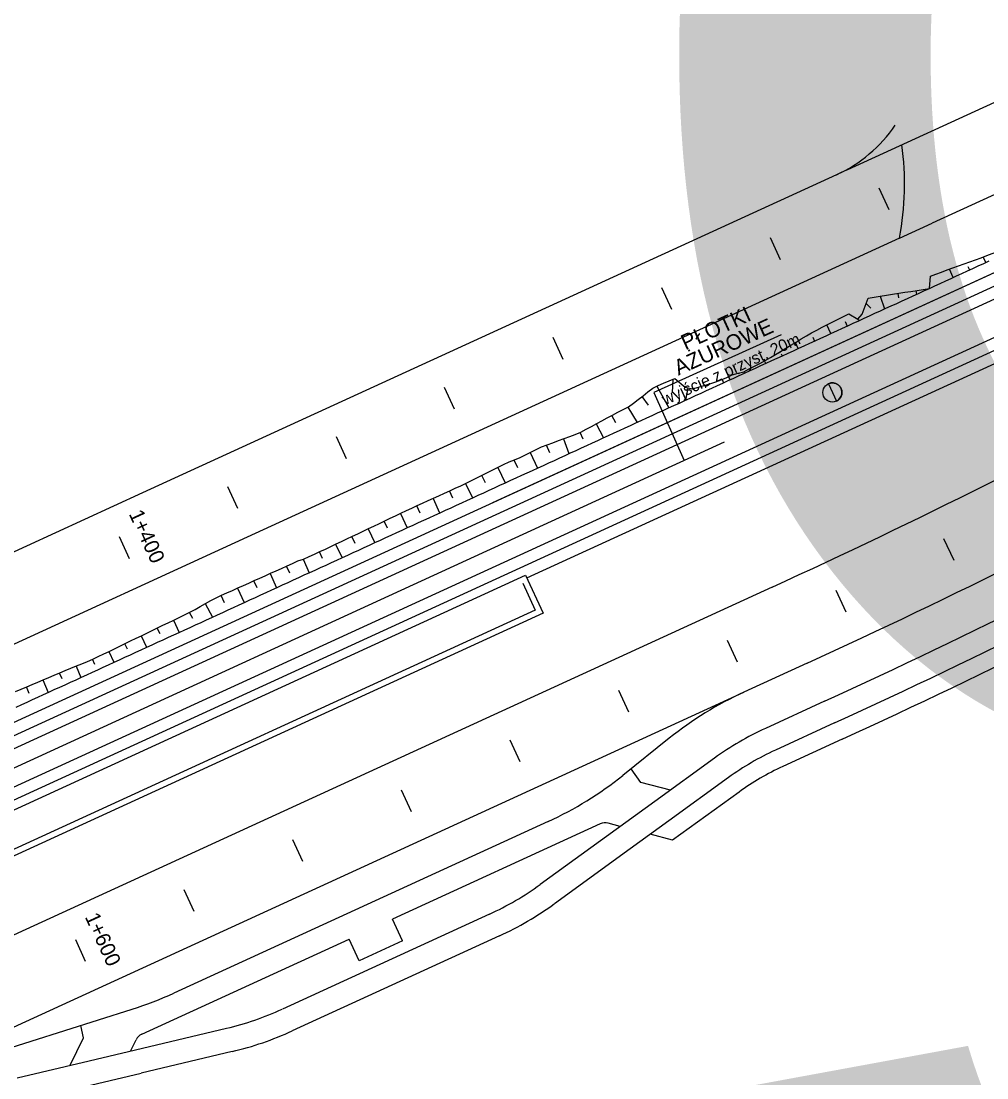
# Model space of a CAD drawing. Extents: x 6503541 to 6503743, y 5888004 to 5888145.
# Drawn here: x 6503628.089 to 6503630.027, y 5888065.623 to 5888067.743 of the extents above; entities that cross this region are included whole.
import ezdxf

# ---------------------------------------------------------------- set-up
doc = ezdxf.new("R2010")
doc.units = 0
doc.layers.add('12', color=7, linetype='Continuous')

msp = doc.modelspace()

# ---------------------------------------------------------------- linework, layer by layer
at = {"layer": '12'}
for p, q in [((6503624.2939, 5888064.5761), (6503641.7343, 5888072.5724)), ((6503624.3039, 5888064.5543), (6503641.7443, 5888072.5505)), ((6503624.3329, 5888064.491), (6503641.7733, 5888072.4873)), ((6503624.3429, 5888064.4692), (6503641.7833, 5888072.4655)), ((6503629.1042, 5888066.6258), (6503636.0437, 5888069.8075)), ((6503627.508, 5888066.0761), (6503634.4475, 5888069.2578)), ((6503634.4475, 5888069.2578), (6503629.0351, 5888066.7763)), ((6503629.7486, 5888067.4454), (6503630.3121, 5888067.7037)), ((6503630.1565, 5888067.4475), (6503629.9174, 5888067.3379)), ((6503629.7256, 5888067.4348), (6503628.333, 5888066.7963)), ((6503629.7486, 5888067.4454), (6503629.7256, 5888067.4348)), ((6503629.852, 5888067.3079), (6503629.9174, 5888067.3379)), ((6503629.852, 5888067.3079), (6503628.543, 5888066.7078)), ((6503630.0253, 5888067.2588), (6503630.0202, 5888067.27)), ((6503629.9599, 5888067.2288), (6503629.9522, 5888067.2454)), ((6503629.9894, 5888067.2508), (6503629.9926, 5888067.2438)), ((6503629.8134, 5888067.1911), (6503629.8217, 5888067.1655)), ((6503629.8504, 5888067.188), (6503629.849, 5888067.1968)), ((6503629.8845, 5888067.2024), (6503629.8858, 5888067.1948)), ((6503629.9119, 5888067.2069), (6503629.9119, 5888067.2068)), ((6503629.7946, 5888067.167), (6503629.785, 5888067.1767)), ((6503629.7144, 5888067.1162), (6503629.7064, 5888067.1336)), ((6503629.7428, 5888067.1406), (6503629.7471, 5888067.1312)), ((6503629.7685, 5888067.1453), (6503629.7717, 5888067.1425)), ((6503629.6145, 5888067.1139), (6503629.359, 5888066.9977)), ((6503629.678, 5888067.1092), (6503629.6816, 5888067.1012)), ((6503629.6489, 5888067.0862), (6503629.6433, 5888067.0984)), ((6503629.6142, 5888067.0755), (6503629.6162, 5888067.0712)), ((6503629.5835, 5888067.0562), (6503629.5811, 5888067.0614)), ((6503629.3961, 5888066.9971), (6503629.3978, 5888067.0246)), ((6503629.4961, 5888067.024), (6503629.4985, 5888067.0173)), ((6503629.5303, 5888067.0346), (6503629.5295, 5888067.0369)), ((6503629.5398, 5888067.0395), (6503629.5405, 5888067.0365)), ((6503629.3647, 5888067.0107), (6503629.3889, 5888066.967)), ((6503629.4274, 5888067.0075), (6503629.4226, 5888066.9825)), ((6503629.4633, 5888067.0072), (6503629.462, 5888067.0126)), ((6503629.3484, 5888066.9722), (6503629.3354, 5888066.9899)), ((6503629.359, 5888066.9977), (6503629.42, 5888066.8617)), ((6503629.3067, 5888066.9682), (6503629.3256, 5888066.938)), ((6503629.2825, 5888066.9369), (6503629.2746, 5888066.9519)), ((6503629.2173, 5888066.9045), (6503629.2112, 5888066.9178)), ((6503629.243, 5888066.9348), (6503629.2579, 5888066.907)), ((6503629.0647, 5888066.6988), (6503629.501, 5888066.8988)), ((6503629.1776, 5888066.9051), (6503629.1887, 5888066.8752)), ((6503629.111, 5888066.8778), (6503629.1256, 5888066.8463)), ((6503629.1503, 5888066.8766), (6503629.1438, 5888066.8925)), ((6503629.0857, 5888066.8468), (6503629.0785, 5888066.8624)), ((6503629.021, 5888066.8166), (6503629.0135, 5888066.8315)), ((6503629.0457, 5888066.8476), (6503629.0605, 5888066.8164)), ((6503628.9813, 5888066.8154), (6503628.9952, 5888066.7865)), ((6503628.333, 5888066.7963), (6503627.4221, 5888066.3787)), ((6503628.9553, 5888066.7858), (6503628.9486, 5888066.8003)), ((6503628.8898, 5888066.7559), (6503628.8831, 5888066.7705)), ((6503628.9159, 5888066.7854), (6503628.9291, 5888066.7562)), ((6503628.8505, 5888066.7552), (6503628.8641, 5888066.7264)), ((6503628.8247, 5888066.7256), (6503628.818, 5888066.7398)), ((6503628.543, 5888066.7078), (6503627.4485, 5888066.2059)), ((6503628.7594, 5888066.6952), (6503628.7529, 5888066.7089)), ((6503628.7854, 5888066.7244), (6503628.7987, 5888066.6964)), ((6503627.5425, 5888066.0009), (6503629.0647, 5888066.6988)), ((6503628.7204, 5888066.6935), (6503628.7332, 5888066.6664)), ((6503628.6551, 5888066.6632), (6503628.6669, 5888066.636)), ((6503628.6941, 5888066.6647), (6503628.6878, 5888066.6782)), ((6503628.6281, 5888066.6352), (6503628.6219, 5888066.6495)), ((6503627.5745, 5888065.9311), (6503629.1017, 5888066.6312)), ((6503627.5745, 5888065.9311), (6503629.1017, 5888066.6312)), ((6503628.5627, 5888066.6056), (6503628.5562, 5888066.62)), ((6503628.5891, 5888066.6348), (6503628.6019, 5888066.6062)), ((6503629.1017, 5888066.6312), (6503629.1367, 5888066.5549)), ((6503629.1017, 5888066.6312), (6503629.1367, 5888066.5549)), ((6503629.5967, 5888066.6074), (6503627.6695, 5888065.7238)), ((6503628.5234, 5888066.6053), (6503628.5365, 5888066.5762)), ((6503629.0958, 5888066.6153), (6503629.1208, 5888066.5608)), ((6503628.4975, 5888066.576), (6503628.4905, 5888066.5906)), ((6503629.1208, 5888066.5608), (6503627.6263, 5888065.8756)), ((6503629.1367, 5888066.5549), (6503627.6313, 5888065.8647)), ((6503628.4336, 5888066.5443), (6503628.4271, 5888066.5566)), ((6503628.4585, 5888066.5743), (6503628.473, 5888066.5471)), ((6503628.3947, 5888066.5409), (6503628.4065, 5888066.5166)), ((6503628.3681, 5888066.5134), (6503628.3624, 5888066.5252)), ((6503628.3029, 5888066.4827), (6503628.2976, 5888066.4938)), ((6503628.33, 5888066.5095), (6503628.3411, 5888066.4866)), ((6503628.2652, 5888066.4781), (6503628.2755, 5888066.4565)), ((6503628.1994, 5888066.4488), (6503628.209, 5888066.426)), ((6503628.2374, 5888066.452), (6503628.2327, 5888066.4627)), ((6503629.6667, 5888066.4547), (6503629.5398, 5888066.3965)), ((6503628.1712, 5888066.423), (6503628.1662, 5888066.4349)), ((6503628.1053, 5888066.3941), (6503628.0998, 5888066.4071)), ((6503628.133, 5888066.421), (6503628.1435, 5888066.396)), ((6503627.7604, 5888065.5807), (6503629.5398, 5888066.3965)), ((6503629.7017, 5888066.3783), (6503629.5829, 5888066.3238)), ((6503629.7217, 5888066.3347), (6503629.6029, 5888066.2802)), ((6503629.39, 5888066.3041), (6503629.2966, 5888066.2294)), ((6503629.7367, 5888066.302), (6503629.6179, 5888066.2475)), ((6503629.4807, 5888066.2642), (6503629.3608, 5888066.1772)), ((6503629.3331, 5888066.2155), (6503629.3133, 5888066.2428)), ((6503629.5089, 5888066.2253), (6503629.389, 5888066.1384)), ((6503629.3921, 5888066.1999), (6503629.3331, 5888066.2155)), ((6503629.53, 5888066.1962), (6503629.3967, 5888066.0995)), ((6503629.3608, 5888066.1772), (6503629.2831, 5888066.1209)), ((6503629.1469, 5888066.1371), (6503628.3955, 5888065.7926)), ((6503629.2511, 5888066.1321), (6503628.8348, 5888065.9412)), ((6503629.2916, 5888066.1271), (6503629.2672, 5888066.1335)), ((6503629.389, 5888066.1384), (6503629.3112, 5888066.082)), ((6503629.2831, 5888066.1209), (6503629.1311, 5888066.0107)), ((6503629.3967, 5888066.0995), (6503629.3517, 5888066.1113)), ((6503629.3112, 5888066.082), (6503629.1593, 5888065.9718)), ((6503629.029, 5888065.9511), (6503628.6134, 5888065.7605)), ((6503628.8548, 5888065.8976), (6503628.8348, 5888065.9412)), ((6503628.3313, 5888065.7104), (6503628.7476, 5888065.9012)), ((6503629.049, 5888065.9074), (6503628.6334, 5888065.7169)), ((6503628.7676, 5888065.8576), (6503628.7476, 5888065.9012)), ((6503628.8548, 5888065.8976), (6503628.7676, 5888065.8576)), ((6503627.8439, 5888065.6128), (6503628.312, 5888065.7605)), ((6503628.2146, 5888065.7027), (6503628.2087, 5888065.7279)), ((6503628.3189, 5888065.6788), (6503628.5016, 5888065.7221)), ((6503628.1878, 5888065.6478), (6503628.2146, 5888065.7027)), ((6503628.3086, 5888065.6764), (6503628.3197, 5888065.6991)), ((6503628.2255, 5888065.6567), (6503628.3189, 5888065.6788)), ((6503628.5127, 5888065.6754), (6503628.33, 5888065.6321)), ((6503628.0813, 5888065.6226), (6503628.2255, 5888065.6567)), ((6503628.0924, 5888065.5759), (6503628.33, 5888065.6321))]:
    msp.add_line(p, q, dxfattribs=at)
for points in [[(6503629.8312, 5888067.3644), (6503629.8112, 5888067.408)], [(6503629.6131, 5888067.2644), (6503629.5931, 5888067.308)], [(6503629.9119, 5888067.2069), (6503629.9139, 5888067.2313), (6503629.9252, 5888067.2355), (6503629.9365, 5888067.2396), (6503629.9478, 5888067.2438), (6503629.9591, 5888067.2479), (6503629.9704, 5888067.2521), (6503629.9817, 5888067.2562), (6503629.993, 5888067.2602), (6503630.0044, 5888067.2643), (6503630.0157, 5888067.2684), (6503630.027, 5888067.2725), (6503630.0383, 5888067.2766), (6503630.0497, 5888067.2807), (6503630.061, 5888067.2848), (6503630.0754, 5888067.2822)], [(6503628.0794, 5888066.3666), (6503628.0903, 5888066.3716), (6503628.1012, 5888066.3766), (6503628.1121, 5888066.3816), (6503628.123, 5888066.3866), (6503628.1339, 5888066.3916), (6503628.1448, 5888066.3966), (6503628.1557, 5888066.4016), (6503628.1666, 5888066.4066), (6503628.1775, 5888066.4116), (6503628.1884, 5888066.4166), (6503628.1994, 5888066.4216), (6503628.2103, 5888066.4266), (6503628.2212, 5888066.4316), (6503628.2321, 5888066.4366), (6503628.243, 5888066.4416), (6503628.2539, 5888066.4466), (6503628.2648, 5888066.4516), (6503628.2757, 5888066.4566), (6503628.2866, 5888066.4616), (6503628.2975, 5888066.4666), (6503628.3084, 5888066.4716), (6503628.3193, 5888066.4766), (6503628.3303, 5888066.4816), (6503628.3412, 5888066.4866), (6503628.3521, 5888066.4916), (6503628.363, 5888066.4966), (6503628.3739, 5888066.5016), (6503628.3848, 5888066.5066), (6503628.3957, 5888066.5116), (6503628.4066, 5888066.5166), (6503628.4175, 5888066.5216), (6503628.4284, 5888066.5266), (6503628.4393, 5888066.5316), (6503628.4502, 5888066.5366), (6503628.4611, 5888066.5417), (6503628.4721, 5888066.5467), (6503628.483, 5888066.5517), (6503628.4939, 5888066.5567), (6503628.5048, 5888066.5617), (6503628.5157, 5888066.5667), (6503628.5266, 5888066.5717), (6503628.5375, 5888066.5767), (6503628.5484, 5888066.5817), (6503628.5593, 5888066.5867), (6503628.5702, 5888066.5917), (6503628.5811, 5888066.5967), (6503628.592, 5888066.6017), (6503628.603, 5888066.6067), (6503628.6139, 5888066.6117), (6503628.6248, 5888066.6167), (6503628.6357, 5888066.6217), (6503628.6466, 5888066.6267), (6503628.6575, 5888066.6317), (6503628.6684, 5888066.6367), (6503628.6793, 5888066.6417), (6503628.6902, 5888066.6467), (6503628.7011, 5888066.6517), (6503628.712, 5888066.6567), (6503628.7229, 5888066.6617), (6503628.7339, 5888066.6667), (6503628.7448, 5888066.6717), (6503628.7557, 5888066.6767), (6503628.7666, 5888066.6817), (6503628.7775, 5888066.6867), (6503628.7884, 5888066.6917), (6503628.7993, 5888066.6967), (6503628.8102, 5888066.7017), (6503628.8211, 5888066.7067), (6503628.832, 5888066.7117), (6503628.8429, 5888066.7167), (6503628.8538, 5888066.7217), (6503628.8647, 5888066.7267), (6503628.8757, 5888066.7317), (6503628.8866, 5888066.7367), (6503628.8975, 5888066.7417), (6503628.9084, 5888066.7467), (6503628.9193, 5888066.7517), (6503628.9302, 5888066.7567), (6503628.9411, 5888066.7617), (6503628.952, 5888066.7667), (6503628.9629, 5888066.7717), (6503628.9738, 5888066.7767), (6503628.9847, 5888066.7817), (6503628.9956, 5888066.7867), (6503629.0066, 5888066.7917), (6503629.0175, 5888066.7967), (6503629.0284, 5888066.8017), (6503629.0393, 5888066.8067), (6503629.0502, 5888066.8117), (6503629.0611, 5888066.8167), (6503629.072, 5888066.8217), (6503629.0829, 5888066.8267), (6503629.0938, 5888066.8317), (6503629.1047, 5888066.8367), (6503629.1156, 5888066.8417), (6503629.1265, 5888066.8467), (6503629.1375, 5888066.8517), (6503629.1484, 5888066.8567), (6503629.1593, 5888066.8617), (6503629.1702, 5888066.8667), (6503629.1811, 5888066.8717), (6503629.192, 5888066.8767), (6503629.2029, 5888066.8817), (6503629.2138, 5888066.8867), (6503629.2247, 5888066.8917), (6503629.2356, 5888066.8967), (6503629.2465, 5888066.9017), (6503629.2574, 5888066.9067), (6503629.2683, 5888066.9117), (6503629.2793, 5888066.9167), (6503629.2902, 5888066.9217), (6503629.3011, 5888066.9267), (6503629.312, 5888066.9318), (6503629.3229, 5888066.9368), (6503629.3338, 5888066.9418), (6503629.3447, 5888066.9468), (6503629.3556, 5888066.9518), (6503629.3665, 5888066.9568), (6503629.3774, 5888066.9618), (6503629.3883, 5888066.9668), (6503629.3992, 5888066.9718), (6503629.4102, 5888066.9768), (6503629.4211, 5888066.9818), (6503629.432, 5888066.9868), (6503629.4429, 5888066.9918), (6503629.4538, 5888066.9968), (6503629.4647, 5888067.0018), (6503629.4756, 5888067.0068), (6503629.4865, 5888067.0118), (6503629.4974, 5888067.0168), (6503629.5083, 5888067.0218), (6503629.5192, 5888067.0268), (6503629.5301, 5888067.0318), (6503629.5411, 5888067.0368), (6503629.552, 5888067.0418), (6503629.5629, 5888067.0468), (6503629.5738, 5888067.0518), (6503629.5847, 5888067.0568), (6503629.5956, 5888067.0618), (6503629.6065, 5888067.0668), (6503629.6174, 5888067.0718), (6503629.6283, 5888067.0768), (6503629.6392, 5888067.0818), (6503629.6501, 5888067.0868), (6503629.661, 5888067.0918), (6503629.6719, 5888067.0968), (6503629.6829, 5888067.1018), (6503629.6938, 5888067.1068), (6503629.7047, 5888067.1118), (6503629.7156, 5888067.1168), (6503629.7265, 5888067.1218), (6503629.7374, 5888067.1268), (6503629.7483, 5888067.1318), (6503629.7592, 5888067.1368), (6503629.7701, 5888067.1418), (6503629.781, 5888067.1468), (6503629.7919, 5888067.1518), (6503629.8028, 5888067.1568), (6503629.8138, 5888067.1618), (6503629.8247, 5888067.1668), (6503629.8356, 5888067.1718), (6503629.8465, 5888067.1768), (6503629.8574, 5888067.1818), (6503629.8683, 5888067.1868), (6503629.8792, 5888067.1918), (6503629.8901, 5888067.1968), (6503629.901, 5888067.2018), (6503629.9119, 5888067.2068), (6503629.9228, 5888067.2118), (6503629.9337, 5888067.2168), (6503629.9447, 5888067.2218), (6503629.9556, 5888067.2268), (6503629.9665, 5888067.2318), (6503629.9774, 5888067.2368), (6503629.9883, 5888067.2418), (6503629.9992, 5888067.2468), (6503630.0101, 5888067.2518), (6503630.021, 5888067.2568), (6503630.0319, 5888067.2618)], [(6503629.3949, 5888067.1644), (6503629.3749, 5888067.208)], [(6503629.7685, 5888067.1453), (6503629.7771, 5888067.1553), (6503629.783, 5888067.1712), (6503629.7889, 5888067.1872), (6503629.8012, 5888067.1892), (6503629.8135, 5888067.1911), (6503629.8258, 5888067.1931), (6503629.8381, 5888067.195), (6503629.8504, 5888067.197), (6503629.8627, 5888067.199), (6503629.875, 5888067.2009), (6503629.8873, 5888067.2029), (6503629.8996, 5888067.2048), (6503629.9119, 5888067.2069)], [(6503629.5398, 5888067.0395), (6503629.5504, 5888067.0451), (6503629.5611, 5888067.0507), (6503629.5717, 5888067.0564), (6503629.5823, 5888067.062), (6503629.5928, 5888067.0679), (6503629.6031, 5888067.0742), (6503629.6135, 5888067.0804), (6503629.6238, 5888067.0866), (6503629.6341, 5888067.0929), (6503629.6445, 5888067.0991), (6503629.6548, 5888067.1054), (6503629.6652, 5888067.1116), (6503629.6755, 5888067.1178), (6503629.6862, 5888067.1233), (6503629.6969, 5888067.1287), (6503629.7076, 5888067.1342), (6503629.7183, 5888067.1396), (6503629.729, 5888067.1451), (6503629.7397, 5888067.1505), (6503629.7505, 5888067.1559), (6503629.7685, 5888067.1453)], [(6503629.1767, 5888067.0643), (6503629.1567, 5888067.108)], [(6503628.0781, 5888066.3981), (6503628.0892, 5888066.4027), (6503628.1003, 5888066.4073), (6503628.1114, 5888066.412), (6503628.1224, 5888066.4166), (6503628.1335, 5888066.4212), (6503628.1446, 5888066.4259), (6503628.1557, 5888066.4305), (6503628.1667, 5888066.4351), (6503628.1778, 5888066.4398), (6503628.1889, 5888066.4444), (6503628.2, 5888066.4491), (6503628.2112, 5888066.4535), (6503628.2223, 5888066.458), (6503628.2332, 5888066.4629), (6503628.2441, 5888066.468), (6503628.2549, 5888066.4732), (6503628.2657, 5888066.4784), (6503628.2765, 5888066.4837), (6503628.2873, 5888066.4889), (6503628.2981, 5888066.4941), (6503628.3089, 5888066.4994), (6503628.3197, 5888066.5046), (6503628.3305, 5888066.5098), (6503628.3413, 5888066.5151), (6503628.3521, 5888066.5203), (6503628.3629, 5888066.5255), (6503628.3737, 5888066.5308), (6503628.3845, 5888066.536), (6503628.3953, 5888066.5412), (6503628.4061, 5888066.5465), (6503628.4169, 5888066.5517), (6503628.4277, 5888066.5569), (6503628.4385, 5888066.5623), (6503628.4488, 5888066.5685), (6503628.4592, 5888066.5747), (6503628.4696, 5888066.5808), (6503628.4804, 5888066.586), (6503628.4914, 5888066.5909), (6503628.5023, 5888066.5959), (6503628.5133, 5888066.6008), (6503628.5242, 5888066.6057), (6503628.5352, 5888066.6106), (6503628.5461, 5888066.6155), (6503628.5571, 5888066.6204), (6503628.568, 5888066.6253), (6503628.579, 5888066.6302), (6503628.5899, 5888066.6351), (6503628.6009, 5888066.64), (6503628.6118, 5888066.6449), (6503628.6228, 5888066.6499), (6503628.6336, 5888066.655), (6503628.6444, 5888066.6603), (6503628.6561, 5888066.6635), (6503628.667, 5888066.6685), (6503628.6779, 5888066.6735), (6503628.6888, 5888066.6786), (6503628.6997, 5888066.6836), (6503628.7105, 5888066.6888), (6503628.7214, 5888066.6939), (6503628.7322, 5888066.6991), (6503628.743, 5888066.7042), (6503628.7539, 5888066.7094), (6503628.7647, 5888066.7145), (6503628.7756, 5888066.7197), (6503628.7864, 5888066.7248), (6503628.7973, 5888066.73), (6503628.8081, 5888066.7351), (6503628.8189, 5888066.7402), (6503628.8298, 5888066.7454), (6503628.8406, 5888066.7505), (6503628.8515, 5888066.7557), (6503628.8623, 5888066.7608), (6503628.8731, 5888066.766), (6503628.8841, 5888066.7709), (6503628.895, 5888066.7759), (6503628.9059, 5888066.7809), (6503628.9168, 5888066.7858), (6503628.9278, 5888066.7908), (6503628.9387, 5888066.7957), (6503628.9496, 5888066.8007), (6503628.9605, 5888066.8057), (6503628.9715, 5888066.8106), (6503628.9823, 5888066.8159), (6503628.993, 5888066.8213), (6503629.0037, 5888066.8266), (6503629.0145, 5888066.832), (6503629.0252, 5888066.8374), (6503629.036, 5888066.8428), (6503629.0467, 5888066.8481), (6503629.0574, 5888066.8535), (6503629.0683, 5888066.8585), (6503629.0796, 5888066.8628), (6503629.0906, 5888066.8675), (6503629.1013, 5888066.8729), (6503629.112, 5888066.8783), (6503629.1228, 5888066.8838), (6503629.1337, 5888066.8888), (6503629.145, 5888066.8929), (6503629.1562, 5888066.8971), (6503629.1675, 5888066.9013), (6503629.1788, 5888066.9055), (6503629.1901, 5888066.9097), (6503629.2014, 5888066.9139), (6503629.2125, 5888066.9183), (6503629.2231, 5888066.9241), (6503629.2337, 5888066.9298), (6503629.2443, 5888066.9355), (6503629.2548, 5888066.9412), (6503629.2654, 5888066.9469), (6503629.276, 5888066.9526), (6503629.2866, 5888066.9583), (6503629.2972, 5888066.964), (6503629.3082, 5888066.9689), (6503629.3179, 5888066.9764), (6503629.3276, 5888066.984), (6503629.3374, 5888066.9915), (6503629.3471, 5888066.999), (6503629.3569, 5888067.0066), (6503629.3675, 5888067.0122), (6503629.3786, 5888067.0168), (6503629.3897, 5888067.0213), (6503629.4008, 5888067.0259), (6503629.4218, 5888067.0089), (6503629.4368, 5888067.005), (6503629.4484, 5888067.0085), (6503629.46, 5888067.012), (6503629.4716, 5888067.0155), (6503629.4832, 5888067.019), (6503629.4944, 5888067.0233), (6503629.5053, 5888067.0283), (6503629.5162, 5888067.0334), (6503629.528, 5888067.0365), (6503629.5398, 5888067.0395)], [(6503628.9586, 5888066.9643), (6503628.9386, 5888067.0079)], [(6503629.7093, 5888067.0154), (6503629.7253, 5888066.9805)], [(6503628.7421, 5888066.8651), (6503628.7221, 5888066.9087)], [(6503628.5239, 5888066.765), (6503628.5039, 5888066.8087)], [(6503628.2858, 5888066.7086), (6503628.3058, 5888066.665)], [(6503629.962, 5888066.6609), (6503629.9409, 5888066.704)], [(6503629.7451, 5888066.5571), (6503629.7248, 5888066.6006)], [(6503629.527, 5888066.4566), (6503629.507, 5888066.5002)], [(6503629.3088, 5888066.3566), (6503629.2888, 5888066.4002)], [(6503629.0907, 5888066.2566), (6503629.0707, 5888066.3002)], [(6503628.8725, 5888066.1565), (6503628.8525, 5888066.2002)], [(6503628.6543, 5888066.0565), (6503628.6343, 5888066.1001)], [(6503628.4362, 5888065.9565), (6503628.4162, 5888066.0001)], [(6503628.198, 5888065.9001), (6503628.218, 5888065.8565)]]:
    msp.add_lwpolyline(points, dxfattribs=at)
msp.add_circle((6503629.7173, 5888066.998), 0.0192, dxfattribs=at)
for centre, radius, start, end in [((6503629.6056, 5888067.6966), 0.288, 294.6311, 325.709), ((6503629.2922, 5888067.4153), 0.57, 349.1418, 8.0244), ((6503623.6302, 5888079.6208), 14.316, 294.63106, 298.44513), ((6503629.7173, 5888066.998), 0.0192, 350.1838, 114.6311), ((6503629.7173, 5888066.998), 0.0192, 294.6311, 350.1838), ((6503623.6302, 5888079.6208), 14.484, 294.63106, 298.44513), ((6503623.6302, 5888079.6208), 14.568, 294.63106, 298.44513), ((6503623.6302, 5888079.6208), 14.616, 294.63106, 298.44513), ((6503623.6302, 5888079.6208), 14.652, 294.63106, 298.44513), ((6503629.8399, 5888065.742), 0.72, 114.6311, 128.6673), ((6503629.8329, 5888065.7784), 0.6, 114.6311, 125.941), ((6503629.8329, 5888065.7784), 0.552, 114.6311, 125.941), ((6503629.8329, 5888065.7784), 0.516, 114.6311, 125.941), ((6503628.8468, 5888066.7916), 0.72, 294.6311, 308.6673), ((6503629.2611, 5888066.1103), 0.024, 75.285, 114.6311), ((6503628.7789, 5888066.4965), 0.6, 294.6311, 305.941), ((6503628.7789, 5888066.4965), 0.648, 294.6315, 305.941), ((6503628.0954, 5888066.4471), 0.72, 287.506, 294.6311), ((6503628.3633, 5888066.3059), 0.6, 283.3211, 294.6311), ((6503628.3413, 5888065.6886), 0.024, 114.6311, 153.9778), ((6503628.3633, 5888066.3059), 0.648, 283.3211, 294.6311)]:
    msp.add_arc(centre, radius, start, end, dxfattribs=at)

# ---------------------------------------------------------------- texts
for s, height, rotation, p in [('9', 4.223, 0.7393, (6503629.1823, 5888064.7741)), ('PŁOTKI', 0.0311, 24.5449, (6503629.4224, 5888067.0822)), ('AŻUROWE', 0.0311, 24.5449, (6503629.4084, 5888067.0315)), ('wyjście z przyst. 20m', 0.023802, 24.5449, (6503629.3819, 5888066.9719)), ('1+400', 0.03, 294.6311, (6503628.3047, 5888066.7545)), ('1+600', 0.03, 294.6311, (6503628.2165, 5888065.9458))]:
    msp.add_text(s, height=height, rotation=rotation, dxfattribs=at).set_placement(p)

doc.saveas('drawing.dxf')
